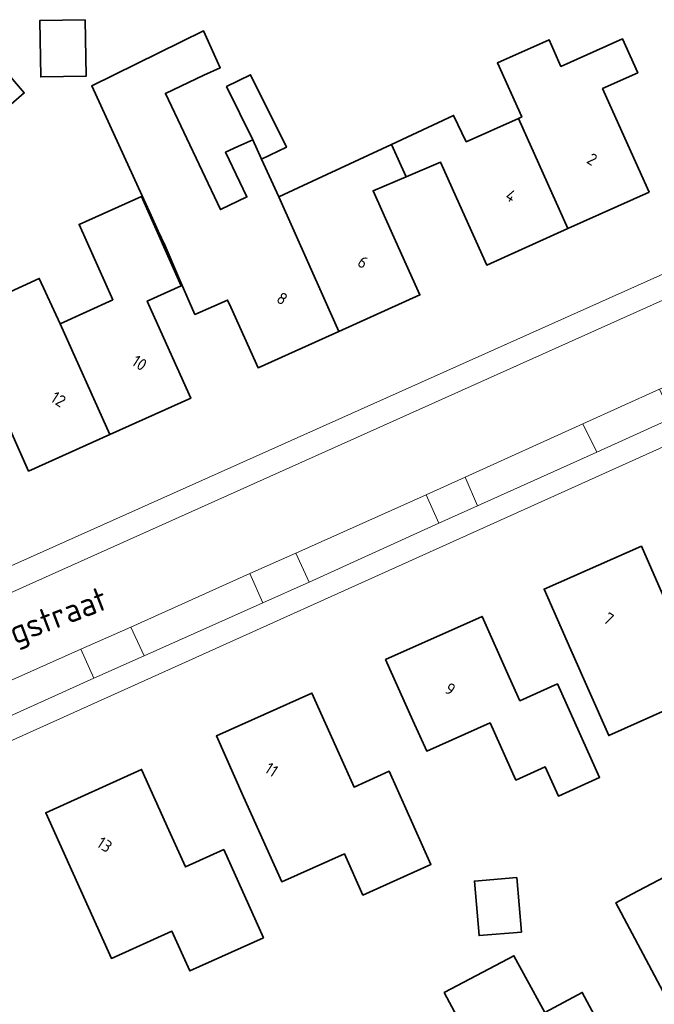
# Model space of a CAD drawing. Extents: x 184422 to 188298, y 343471 to 350189.
# Tile 378 of 513: x 187163 to 187211, y 348801 to 348875. Entities that reach past the tile are written whole.
import ezdxf
from ezdxf.enums import TextEntityAlignment as Align

# ---------------------------------------------------------------- set-up
doc = ezdxf.new("R2010")
doc.units = 0
for name, color, linetype, lineweight in [('B-WA-GR-BEPLANTING_CULTUUR_HEESTERS-GV', 252, 'Continuous', 18), ('B-WA-OG-TERREIN_ERF-GV', 252, 'Continuous', 18), ('B-WA-OG-TOPOGRAFIE-T18', 252, 'Continuous', 18), ('B-WA-VH-VERHARDING_ASFALT-GV', 252, 'Continuous', 18), ('B-WA-VH-VERHARDING_TEGEL-GV', 252, 'Continuous', 18), ('B-WE-OG-BEBOUWING-GV', 250, 'Continuous', 35), ('B-WE-OG-BEBOUWING-T18', 10, 'Continuous', 18)]:
    doc.layers.add(name, color=color, linetype=linetype, lineweight=lineweight)
doc.styles.add('NLCS-ISO-M1000-T18', font='NLCS-ISO.ttf', dxfattribs={"height": 1.8})
doc.styles.add('NLCS-ISO-M500-T18', font='NLCS-ISO.ttf', dxfattribs={"height": 0.9})

msp = doc.modelspace()

# ---------------------------------------------------------------- linework, layer by layer
at = {"layer": 'B-WA-GR-BEPLANTING_CULTUUR_HEESTERS-GV', "flags": 128}
for points in [[(187205.763, 348844.51), (187196.912, 348840.506), (187197.845, 348838.366), (187206.797, 348842.389)], [(187205.763, 348844.51), (187196.912, 348840.506), (187197.845, 348838.366), (187206.797, 348842.389)], [(187205.763, 348844.51), (187196.912, 348840.506), (187197.845, 348838.366), (187206.797, 348842.389)], [(187193.994, 348839.186), (187184.209, 348834.793), (187185.2, 348832.634), (187194.934, 348837.043)], [(187193.994, 348839.186), (187184.209, 348834.793), (187185.2, 348832.634), (187194.934, 348837.043)], [(187193.994, 348839.186), (187184.209, 348834.793), (187185.2, 348832.634), (187194.934, 348837.043)], [(187180.759, 348833.27), (187171.819, 348829.257), (187172.827, 348827.098), (187181.735, 348831.084)], [(187180.759, 348833.27), (187171.819, 348829.257), (187172.827, 348827.098), (187181.735, 348831.084)], [(187180.759, 348833.27), (187171.819, 348829.257), (187172.827, 348827.098), (187181.735, 348831.084)]]:
    msp.add_lwpolyline(points, close=True, dxfattribs=at)
msp.add_lwpolyline([(187149.081, 348820.015), (187150.042, 348816.831), (187169.047, 348825.425), (187168.058, 348827.592), (187161.698, 348824.772)], dxfattribs=at)
msp.add_lwpolyline([(187149.081, 348820.015), (187150.042, 348816.831), (187169.047, 348825.425), (187168.058, 348827.592), (187161.698, 348824.772)], dxfattribs=at)
msp.add_lwpolyline([(187149.081, 348820.015), (187150.042, 348816.831), (187169.047, 348825.425), (187168.058, 348827.592), (187161.698, 348824.772)], dxfattribs=at)
at = {"layer": 'B-WA-OG-TERREIN_ERF-GV', "flags": 128}
for points in [[(187168.885, 348869.884), (187177.267, 348874.019), (187178.527, 348871.239), (187177.298, 348870.682), (187174.409, 348869.312), (187178.541, 348860.601), (187180.528, 348861.543), (187178.936, 348864.896), (187179.839, 348865.325), (187180.975, 348865.84), (187181.638, 348864.376), (187182.928, 348861.552), (187185.833, 348862.894), (187191.391, 348865.49), (187196.046, 348867.664), (187197.007, 348865.692), (187200.913, 348867.446), (187201.166, 348867.56), (187199.347, 348871.61), (187203.215, 348873.347), (187204.111, 348871.349), (187208.732, 348873.424), (187209.879, 348870.871), (187207.233, 348869.683), (187208.678, 348866.471), (187210.729, 348861.911), (187204.637, 348859.17), (187198.545, 348856.43), (187196.494, 348860.99), (187195.07, 348864.155), (187192.484, 348863.06), (187190.001, 348862.009), (187191.469, 348858.745), (187193.52, 348854.185), (187187.422, 348851.442), (187181.369, 348848.72), (187179.318, 348853.28), (187179.081, 348853.807), (187176.628, 348852.724), (187175.41, 348855.481), (187174.388, 348857.865), (187173.868, 348858.987), (187173.34, 348860.141)], [(187168.885, 348869.884), (187177.267, 348874.019), (187178.527, 348871.239), (187177.298, 348870.682), (187174.409, 348869.312), (187178.541, 348860.601), (187180.528, 348861.543), (187178.936, 348864.896), (187179.839, 348865.325), (187180.975, 348865.84), (187181.638, 348864.376), (187182.928, 348861.552), (187185.833, 348862.894), (187191.391, 348865.49), (187196.046, 348867.664), (187197.007, 348865.692), (187200.913, 348867.446), (187201.166, 348867.56), (187199.347, 348871.61), (187203.215, 348873.347), (187204.111, 348871.349), (187208.732, 348873.424), (187209.879, 348870.871), (187207.233, 348869.683), (187208.678, 348866.471), (187210.729, 348861.911), (187204.637, 348859.17), (187198.545, 348856.43), (187196.494, 348860.99), (187195.07, 348864.155), (187192.484, 348863.06), (187190.001, 348862.009), (187191.469, 348858.745), (187193.52, 348854.185), (187187.422, 348851.442), (187181.369, 348848.72), (187179.318, 348853.28), (187179.081, 348853.807), (187176.628, 348852.724), (187175.41, 348855.481), (187174.388, 348857.865), (187173.868, 348858.987), (187173.34, 348860.141)], [(187168.885, 348869.884), (187177.267, 348874.019), (187178.527, 348871.239), (187177.298, 348870.682), (187174.409, 348869.312), (187178.541, 348860.601), (187180.528, 348861.543), (187178.936, 348864.896), (187179.839, 348865.325), (187180.975, 348865.84), (187181.638, 348864.376), (187182.928, 348861.552), (187185.833, 348862.894), (187191.391, 348865.49), (187196.046, 348867.664), (187197.007, 348865.692), (187200.913, 348867.446), (187201.166, 348867.56), (187199.347, 348871.61), (187203.215, 348873.347), (187204.111, 348871.349), (187208.732, 348873.424), (187209.879, 348870.871), (187207.233, 348869.683), (187208.678, 348866.471), (187210.729, 348861.911), (187204.637, 348859.17), (187198.545, 348856.43), (187196.494, 348860.99), (187195.07, 348864.155), (187192.484, 348863.06), (187190.001, 348862.009), (187191.469, 348858.745), (187193.52, 348854.185), (187187.422, 348851.442), (187181.369, 348848.72), (187179.318, 348853.28), (187179.081, 348853.807), (187176.628, 348852.724), (187175.41, 348855.481), (187174.388, 348857.865), (187173.868, 348858.987), (187173.34, 348860.141)], [(187194.038, 348819.938), (187193, 348822.247), (187190.95, 348826.807), (187198.185, 348830.06), (187200.235, 348825.5), (187201.033, 348823.725), (187203.849, 348824.99), (187207.009, 348817.961), (187203.917, 348816.571), (187202.935, 348818.756), (187200.727, 348817.763), (187198.789, 348822.075)], [(187194.038, 348819.938), (187193, 348822.247), (187190.95, 348826.807), (187198.185, 348830.06), (187200.235, 348825.5), (187201.033, 348823.725), (187203.849, 348824.99), (187207.009, 348817.961), (187203.917, 348816.571), (187202.935, 348818.756), (187200.727, 348817.763), (187198.789, 348822.075)], [(187194.038, 348819.938), (187193, 348822.247), (187190.95, 348826.807), (187198.185, 348830.06), (187200.235, 348825.5), (187201.033, 348823.725), (187203.849, 348824.99), (187207.009, 348817.961), (187203.917, 348816.571), (187202.935, 348818.756), (187200.727, 348817.763), (187198.789, 348822.075)], [(187188.576, 348817.242), (187191.212, 348818.426), (187194.352, 348811.433), (187189.242, 348809.139), (187187.849, 348812.24), (187183.153, 348810.131), (187180.284, 348816.52), (187178.236, 348821.081), (187185.407, 348824.3), (187187.455, 348819.739)], [(187188.576, 348817.242), (187191.212, 348818.426), (187194.352, 348811.433), (187189.242, 348809.139), (187187.849, 348812.24), (187183.153, 348810.131), (187180.284, 348816.52), (187178.236, 348821.081), (187185.407, 348824.3), (187187.455, 348819.739)], [(187188.576, 348817.242), (187191.212, 348818.426), (187194.352, 348811.433), (187189.242, 348809.139), (187187.849, 348812.24), (187183.153, 348810.131), (187180.284, 348816.52), (187178.236, 348821.081), (187185.407, 348824.3), (187187.455, 348819.739)], [(187175.924, 348811.251), (187178.791, 348812.545), (187181.777, 348805.932), (187176.247, 348803.435), (187174.897, 348806.423), (187170.361, 348804.374), (187167.479, 348810.755), (187165.421, 348815.312), (187172.621, 348818.564), (187174.679, 348814.007)], [(187175.924, 348811.251), (187178.791, 348812.545), (187181.777, 348805.932), (187176.247, 348803.435), (187174.897, 348806.423), (187170.361, 348804.374), (187167.479, 348810.755), (187165.421, 348815.312), (187172.621, 348818.564), (187174.679, 348814.007)], [(187175.924, 348811.251), (187178.791, 348812.545), (187181.777, 348805.932), (187176.247, 348803.435), (187174.897, 348806.423), (187170.361, 348804.374), (187167.479, 348810.755), (187165.421, 348815.312), (187172.621, 348818.564), (187174.679, 348814.007)], [(187225.365, 348800.523), (187218.291, 348796.721), (187215.56, 348801.826), (187212.633, 348800.274), (187210.291, 348804.691), (187208.241, 348808.558), (187209.434, 348809.19), (187213.955, 348811.582), (187214.402, 348810.767), (187217.005, 348805.858), (187221.279, 348808.125), (187222.998, 348804.927)], [(187225.365, 348800.523), (187218.291, 348796.721), (187215.56, 348801.826), (187212.633, 348800.274), (187210.291, 348804.691), (187208.241, 348808.558), (187209.434, 348809.19), (187213.955, 348811.582), (187214.402, 348810.767), (187217.005, 348805.858), (187221.279, 348808.125), (187222.998, 348804.927)], [(187225.365, 348800.523), (187218.291, 348796.721), (187215.56, 348801.826), (187212.633, 348800.274), (187210.291, 348804.691), (187208.241, 348808.558), (187209.434, 348809.19), (187213.955, 348811.582), (187214.402, 348810.767), (187217.005, 348805.858), (187221.279, 348808.125), (187222.998, 348804.927)], [(187200.577, 348804.579), (187202.895, 348800.323), (187205.715, 348801.831), (187208.262, 348797.069), (187210.62, 348792.66), (187207.71, 348791.104), (187207.333, 348791.809), (187204.82, 348790.465), (187202.297, 348795.183), (187199.652, 348793.768), (187197.293, 348798.177), (187195.349, 348801.811), (187198.237, 348803.356)], [(187200.577, 348804.579), (187202.895, 348800.323), (187205.715, 348801.831), (187208.262, 348797.069), (187210.62, 348792.66), (187207.71, 348791.104), (187207.333, 348791.809), (187204.82, 348790.465), (187202.297, 348795.183), (187199.652, 348793.768), (187197.293, 348798.177), (187195.349, 348801.811), (187198.237, 348803.356)], [(187200.577, 348804.579), (187202.895, 348800.323), (187205.715, 348801.831), (187208.262, 348797.069), (187210.62, 348792.66), (187207.71, 348791.104), (187207.333, 348791.809), (187204.82, 348790.465), (187202.297, 348795.183), (187199.652, 348793.768), (187197.293, 348798.177), (187195.349, 348801.811), (187198.237, 348803.356)]]:
    msp.add_lwpolyline(points, close=True, dxfattribs=at)
for points in [[(187158.044, 348831.719), (187241.841, 348869.207)], [(187158.044, 348831.719), (187241.841, 348869.207)], [(187158.044, 348831.719), (187241.841, 348869.207)], [(187156.471, 348851.554), (187164.937, 348855.428), (187166.498, 348852.018), (187170.463, 348853.832), (187167.928, 348859.479), (187172.607, 348861.579), (187175.592, 348854.86), (187173.045, 348853.729), (187174.272, 348850.992), (187176.318, 348846.43), (187170.23, 348843.699), (187164.143, 348840.969), (187162.097, 348845.531)], [(187156.471, 348851.554), (187164.937, 348855.428), (187166.498, 348852.018), (187170.463, 348853.832), (187167.928, 348859.479), (187172.607, 348861.579), (187175.592, 348854.86), (187173.045, 348853.729), (187174.272, 348850.992), (187176.318, 348846.43), (187170.23, 348843.699), (187164.143, 348840.969), (187162.097, 348845.531)], [(187156.471, 348851.554), (187164.937, 348855.428), (187166.498, 348852.018), (187170.463, 348853.832), (187167.928, 348859.479), (187172.607, 348861.579), (187175.592, 348854.86), (187173.045, 348853.729), (187174.272, 348850.992), (187176.318, 348846.43), (187170.23, 348843.699), (187164.143, 348840.969), (187162.097, 348845.531)], [(187245.94, 348860.5), (187221.124, 348849.33), (187221.956, 348847.367), (187147.403, 348813.785), (187121.866, 348809.468), (187106.917, 348808.62), (187094.169, 348809.095), (187091.942, 348809.178), (187088.727, 348806.234), (187087.884, 348768.833), (187093.58, 348765.515), (187117.608, 348758.071), (187128.016, 348754.846), (187140.752, 348750.9), (187141.102, 348752.06)], [(187245.94, 348860.5), (187221.124, 348849.33), (187221.956, 348847.367), (187147.403, 348813.785), (187121.866, 348809.468), (187106.917, 348808.62), (187094.169, 348809.095), (187091.942, 348809.178), (187088.727, 348806.234), (187087.884, 348768.833), (187093.58, 348765.515), (187117.608, 348758.071), (187128.016, 348754.846), (187140.752, 348750.9), (187141.102, 348752.06)], [(187245.94, 348860.5), (187221.124, 348849.33), (187221.956, 348847.367), (187147.403, 348813.785), (187121.866, 348809.468), (187106.917, 348808.62), (187094.169, 348809.095), (187091.942, 348809.178), (187088.727, 348806.234), (187087.884, 348768.833), (187093.58, 348765.515), (187117.608, 348758.071), (187128.016, 348754.846), (187140.752, 348750.9), (187141.102, 348752.06)], [(187214.308, 348824.068), (187207.695, 348821.107), (187204.862, 348827.536), (187202.846, 348832.111), (187210.149, 348835.329), (187212.165, 348830.754)], [(187214.308, 348824.068), (187207.695, 348821.107), (187204.862, 348827.536), (187202.846, 348832.111), (187210.149, 348835.329), (187212.165, 348830.754)], [(187214.308, 348824.068), (187207.695, 348821.107), (187204.862, 348827.536), (187202.846, 348832.111), (187210.149, 348835.329), (187212.165, 348830.754)]]:
    msp.add_lwpolyline(points, dxfattribs=at)
at = {"layer": 'B-WA-VH-VERHARDING_ASFALT-GV', "flags": 128}
for points in [[(187242.5, 348867.596), (187158.807, 348830.044)], [(187242.5, 348867.596), (187158.807, 348830.044)], [(187242.5, 348867.596), (187158.807, 348830.044)], [(187161.698, 348824.772), (187168.058, 348827.592), (187171.819, 348829.257), (187180.759, 348833.27), (187184.209, 348834.793), (187193.994, 348839.186), (187196.912, 348840.506), (187205.763, 348844.51), (187211.515, 348847.118), (187218.84, 348850.293), (187220.365, 348850.981), (187245.261, 348862.219)], [(187161.698, 348824.772), (187168.058, 348827.592), (187171.819, 348829.257), (187180.759, 348833.27), (187184.209, 348834.793), (187193.994, 348839.186), (187196.912, 348840.506), (187205.763, 348844.51), (187211.515, 348847.118), (187218.84, 348850.293), (187220.365, 348850.981), (187245.261, 348862.219)], [(187161.698, 348824.772), (187168.058, 348827.592), (187171.819, 348829.257), (187180.759, 348833.27), (187184.209, 348834.793), (187193.994, 348839.186), (187196.912, 348840.506), (187205.763, 348844.51), (187211.515, 348847.118), (187218.84, 348850.293), (187220.365, 348850.981), (187245.261, 348862.219)], [(187147.403, 348813.785), (187221.956, 348847.367), (187221.124, 348849.33), (187220.365, 348850.981), (187218.84, 348850.293), (187219.768, 348848.215), (187212.492, 348844.959), (187206.797, 348842.389), (187197.845, 348838.366), (187194.934, 348837.043), (187185.2, 348832.634), (187181.735, 348831.084), (187172.827, 348827.098), (187169.047, 348825.425), (187150.042, 348816.831)], [(187147.403, 348813.785), (187221.956, 348847.367), (187221.124, 348849.33), (187220.365, 348850.981), (187218.84, 348850.293), (187219.768, 348848.215), (187212.492, 348844.959), (187206.797, 348842.389), (187197.845, 348838.366), (187194.934, 348837.043), (187185.2, 348832.634), (187181.735, 348831.084), (187172.827, 348827.098), (187169.047, 348825.425), (187150.042, 348816.831)], [(187147.403, 348813.785), (187221.956, 348847.367), (187221.124, 348849.33), (187220.365, 348850.981), (187218.84, 348850.293), (187219.768, 348848.215), (187212.492, 348844.959), (187206.797, 348842.389), (187197.845, 348838.366), (187194.934, 348837.043), (187185.2, 348832.634), (187181.735, 348831.084), (187172.827, 348827.098), (187169.047, 348825.425), (187150.042, 348816.831)]]:
    msp.add_lwpolyline(points, dxfattribs=at)
at = {"layer": 'B-WA-VH-VERHARDING_TEGEL-GV', "flags": 128}
for points in [[(187241.841, 348869.207), (187158.044, 348831.719)], [(187241.841, 348869.207), (187158.044, 348831.719)], [(187241.841, 348869.207), (187158.044, 348831.719)], [(187158.807, 348830.044), (187242.5, 348867.596)], [(187158.807, 348830.044), (187242.5, 348867.596)], [(187158.807, 348830.044), (187242.5, 348867.596)]]:
    msp.add_lwpolyline(points, dxfattribs=at)
for points in [[(187211.515, 348847.118), (187205.763, 348844.51), (187206.797, 348842.389), (187212.492, 348844.959)], [(187211.515, 348847.118), (187205.763, 348844.51), (187206.797, 348842.389), (187212.492, 348844.959)], [(187211.515, 348847.118), (187205.763, 348844.51), (187206.797, 348842.389), (187212.492, 348844.959)], [(187196.912, 348840.506), (187193.994, 348839.186), (187194.934, 348837.043), (187197.845, 348838.366)], [(187196.912, 348840.506), (187193.994, 348839.186), (187194.934, 348837.043), (187197.845, 348838.366)], [(187196.912, 348840.506), (187193.994, 348839.186), (187194.934, 348837.043), (187197.845, 348838.366)], [(187184.209, 348834.793), (187180.759, 348833.27), (187181.735, 348831.084), (187185.2, 348832.634)], [(187184.209, 348834.793), (187180.759, 348833.27), (187181.735, 348831.084), (187185.2, 348832.634)], [(187184.209, 348834.793), (187180.759, 348833.27), (187181.735, 348831.084), (187185.2, 348832.634)], [(187171.819, 348829.257), (187168.058, 348827.592), (187169.047, 348825.425), (187172.827, 348827.098)], [(187171.819, 348829.257), (187168.058, 348827.592), (187169.047, 348825.425), (187172.827, 348827.098)], [(187171.819, 348829.257), (187168.058, 348827.592), (187169.047, 348825.425), (187172.827, 348827.098)]]:
    msp.add_lwpolyline(points, close=True, dxfattribs=at)
at = {"layer": 'B-WE-OG-BEBOUWING-GV', "flags": 128}
for points in [[(187168.395, 348874.853), (187164.977, 348874.789), (187165.055, 348870.559), (187168.473, 348870.623)], [(187168.395, 348874.853), (187164.977, 348874.789), (187165.055, 348870.559), (187168.473, 348870.623)], [(187168.395, 348874.853), (187164.977, 348874.789), (187165.055, 348870.559), (187168.473, 348870.623)], [(187175.41, 348855.481), (187176.628, 348852.724), (187179.081, 348853.807), (187179.318, 348853.28), (187181.369, 348848.72), (187187.422, 348851.442), (187182.928, 348861.552), (187181.638, 348864.376), (187180.975, 348865.84), (187179.839, 348865.325), (187178.936, 348864.896), (187180.528, 348861.543), (187178.541, 348860.601), (187174.409, 348869.312), (187177.298, 348870.682), (187178.527, 348871.239), (187177.267, 348874.019), (187168.885, 348869.884), (187173.34, 348860.141), (187173.868, 348858.987), (187174.388, 348857.865)], [(187175.41, 348855.481), (187176.628, 348852.724), (187179.081, 348853.807), (187179.318, 348853.28), (187181.369, 348848.72), (187187.422, 348851.442), (187182.928, 348861.552), (187181.638, 348864.376), (187180.975, 348865.84), (187179.839, 348865.325), (187178.936, 348864.896), (187180.528, 348861.543), (187178.541, 348860.601), (187174.409, 348869.312), (187177.298, 348870.682), (187178.527, 348871.239), (187177.267, 348874.019), (187168.885, 348869.884), (187173.34, 348860.141), (187173.868, 348858.987), (187174.388, 348857.865)], [(187175.41, 348855.481), (187176.628, 348852.724), (187179.081, 348853.807), (187179.318, 348853.28), (187181.369, 348848.72), (187187.422, 348851.442), (187182.928, 348861.552), (187181.638, 348864.376), (187180.975, 348865.84), (187179.839, 348865.325), (187178.936, 348864.896), (187180.528, 348861.543), (187178.541, 348860.601), (187174.409, 348869.312), (187177.298, 348870.682), (187178.527, 348871.239), (187177.267, 348874.019), (187168.885, 348869.884), (187173.34, 348860.141), (187173.868, 348858.987), (187174.388, 348857.865)], [(187200.913, 348867.446), (187204.637, 348859.17), (187210.729, 348861.911), (187208.678, 348866.471), (187207.233, 348869.683), (187209.879, 348870.871), (187208.732, 348873.424), (187204.111, 348871.349), (187203.215, 348873.347), (187199.347, 348871.61), (187201.166, 348867.56)], [(187200.913, 348867.446), (187204.637, 348859.17), (187210.729, 348861.911), (187208.678, 348866.471), (187207.233, 348869.683), (187209.879, 348870.871), (187208.732, 348873.424), (187204.111, 348871.349), (187203.215, 348873.347), (187199.347, 348871.61), (187201.166, 348867.56)], [(187200.913, 348867.446), (187204.637, 348859.17), (187210.729, 348861.911), (187208.678, 348866.471), (187207.233, 348869.683), (187209.879, 348870.871), (187208.732, 348873.424), (187204.111, 348871.349), (187203.215, 348873.347), (187199.347, 348871.61), (187201.166, 348867.56)], [(187161.789, 348871.705), (187158.825, 348869.15), (187160.845, 348866.806), (187163.809, 348869.361)], [(187161.789, 348871.705), (187158.825, 348869.15), (187160.845, 348866.806), (187163.809, 348869.361)], [(187161.789, 348871.705), (187158.825, 348869.15), (187160.845, 348866.806), (187163.809, 348869.361)], [(187181.638, 348864.376), (187183.492, 348865.278), (187180.805, 348870.724), (187179.004, 348869.836), (187180.975, 348865.84)], [(187181.638, 348864.376), (187183.492, 348865.278), (187180.805, 348870.724), (187179.004, 348869.836), (187180.975, 348865.84)], [(187181.638, 348864.376), (187183.492, 348865.278), (187180.805, 348870.724), (187179.004, 348869.836), (187180.975, 348865.84)], [(187191.391, 348865.49), (187192.484, 348863.06), (187195.07, 348864.155), (187196.494, 348860.99), (187198.545, 348856.43), (187204.637, 348859.17), (187200.913, 348867.446), (187197.007, 348865.692), (187196.046, 348867.664)], [(187191.391, 348865.49), (187192.484, 348863.06), (187195.07, 348864.155), (187196.494, 348860.99), (187198.545, 348856.43), (187204.637, 348859.17), (187200.913, 348867.446), (187197.007, 348865.692), (187196.046, 348867.664)], [(187191.391, 348865.49), (187192.484, 348863.06), (187195.07, 348864.155), (187196.494, 348860.99), (187198.545, 348856.43), (187204.637, 348859.17), (187200.913, 348867.446), (187197.007, 348865.692), (187196.046, 348867.664)], [(187192.484, 348863.06), (187191.391, 348865.49), (187185.833, 348862.894), (187182.928, 348861.552), (187187.422, 348851.442), (187193.52, 348854.185), (187191.469, 348858.745), (187190.001, 348862.009)], [(187192.484, 348863.06), (187191.391, 348865.49), (187185.833, 348862.894), (187182.928, 348861.552), (187187.422, 348851.442), (187193.52, 348854.185), (187191.469, 348858.745), (187190.001, 348862.009)], [(187192.484, 348863.06), (187191.391, 348865.49), (187185.833, 348862.894), (187182.928, 348861.552), (187187.422, 348851.442), (187193.52, 348854.185), (187191.469, 348858.745), (187190.001, 348862.009)], [(187174.272, 348850.992), (187173.045, 348853.729), (187175.592, 348854.86), (187172.607, 348861.579), (187167.928, 348859.479), (187170.463, 348853.832), (187166.498, 348852.018), (187170.23, 348843.699), (187176.318, 348846.43)], [(187174.272, 348850.992), (187173.045, 348853.729), (187175.592, 348854.86), (187172.607, 348861.579), (187167.928, 348859.479), (187170.463, 348853.832), (187166.498, 348852.018), (187170.23, 348843.699), (187176.318, 348846.43)], [(187174.272, 348850.992), (187173.045, 348853.729), (187175.592, 348854.86), (187172.607, 348861.579), (187167.928, 348859.479), (187170.463, 348853.832), (187166.498, 348852.018), (187170.23, 348843.699), (187176.318, 348846.43)], [(187156.471, 348851.554), (187158.121, 348847.699), (187160.643, 348848.773), (187162.097, 348845.531), (187164.143, 348840.969), (187170.23, 348843.699), (187166.498, 348852.018), (187164.937, 348855.428)], [(187156.471, 348851.554), (187158.121, 348847.699), (187160.643, 348848.773), (187162.097, 348845.531), (187164.143, 348840.969), (187170.23, 348843.699), (187166.498, 348852.018), (187164.937, 348855.428)], [(187156.471, 348851.554), (187158.121, 348847.699), (187160.643, 348848.773), (187162.097, 348845.531), (187164.143, 348840.969), (187170.23, 348843.699), (187166.498, 348852.018), (187164.937, 348855.428)], [(187210.149, 348835.329), (187202.846, 348832.111), (187204.862, 348827.536), (187207.695, 348821.107), (187214.308, 348824.068), (187215.672, 348821.275), (187218.607, 348815.263), (187221.423, 348817.254), (187219.798, 348821.205), (187215.432, 348830.827), (187212.669, 348829.609), (187212.165, 348830.754)], [(187210.149, 348835.329), (187202.846, 348832.111), (187204.862, 348827.536), (187207.695, 348821.107), (187214.308, 348824.068), (187215.672, 348821.275), (187218.607, 348815.263), (187221.423, 348817.254), (187219.798, 348821.205), (187215.432, 348830.827), (187212.669, 348829.609), (187212.165, 348830.754)], [(187210.149, 348835.329), (187202.846, 348832.111), (187204.862, 348827.536), (187207.695, 348821.107), (187214.308, 348824.068), (187215.672, 348821.275), (187218.607, 348815.263), (187221.423, 348817.254), (187219.798, 348821.205), (187215.432, 348830.827), (187212.669, 348829.609), (187212.165, 348830.754)], [(187198.789, 348822.075), (187200.727, 348817.763), (187202.935, 348818.756), (187203.917, 348816.571), (187207.009, 348817.961), (187203.849, 348824.99), (187201.033, 348823.725), (187200.235, 348825.5), (187198.185, 348830.06), (187190.95, 348826.807), (187193, 348822.247), (187194.038, 348819.938)], [(187198.789, 348822.075), (187200.727, 348817.763), (187202.935, 348818.756), (187203.917, 348816.571), (187207.009, 348817.961), (187203.849, 348824.99), (187201.033, 348823.725), (187200.235, 348825.5), (187198.185, 348830.06), (187190.95, 348826.807), (187193, 348822.247), (187194.038, 348819.938)], [(187198.789, 348822.075), (187200.727, 348817.763), (187202.935, 348818.756), (187203.917, 348816.571), (187207.009, 348817.961), (187203.849, 348824.99), (187201.033, 348823.725), (187200.235, 348825.5), (187198.185, 348830.06), (187190.95, 348826.807), (187193, 348822.247), (187194.038, 348819.938)], [(187187.455, 348819.739), (187185.407, 348824.3), (187178.236, 348821.081), (187180.284, 348816.52), (187183.153, 348810.131), (187187.849, 348812.24), (187189.242, 348809.139), (187194.352, 348811.433), (187191.212, 348818.426), (187188.576, 348817.242)], [(187187.455, 348819.739), (187185.407, 348824.3), (187178.236, 348821.081), (187180.284, 348816.52), (187183.153, 348810.131), (187187.849, 348812.24), (187189.242, 348809.139), (187194.352, 348811.433), (187191.212, 348818.426), (187188.576, 348817.242)], [(187187.455, 348819.739), (187185.407, 348824.3), (187178.236, 348821.081), (187180.284, 348816.52), (187183.153, 348810.131), (187187.849, 348812.24), (187189.242, 348809.139), (187194.352, 348811.433), (187191.212, 348818.426), (187188.576, 348817.242)], [(187174.679, 348814.007), (187172.621, 348818.564), (187165.421, 348815.312), (187167.479, 348810.755), (187170.361, 348804.374), (187174.897, 348806.423), (187176.247, 348803.435), (187181.777, 348805.932), (187178.791, 348812.545), (187175.924, 348811.251)], [(187174.679, 348814.007), (187172.621, 348818.564), (187165.421, 348815.312), (187167.479, 348810.755), (187170.361, 348804.374), (187174.897, 348806.423), (187176.247, 348803.435), (187181.777, 348805.932), (187178.791, 348812.545), (187175.924, 348811.251)], [(187174.679, 348814.007), (187172.621, 348818.564), (187165.421, 348815.312), (187167.479, 348810.755), (187170.361, 348804.374), (187174.897, 348806.423), (187176.247, 348803.435), (187181.777, 348805.932), (187178.791, 348812.545), (187175.924, 348811.251)], [(187222.998, 348804.927), (187221.279, 348808.125), (187217.005, 348805.858), (187214.402, 348810.767), (187213.955, 348811.582), (187209.434, 348809.19), (187208.241, 348808.558), (187210.291, 348804.691), (187212.633, 348800.274), (187215.56, 348801.826), (187218.291, 348796.721), (187225.365, 348800.523)], [(187222.998, 348804.927), (187221.279, 348808.125), (187217.005, 348805.858), (187214.402, 348810.767), (187213.955, 348811.582), (187209.434, 348809.19), (187208.241, 348808.558), (187210.291, 348804.691), (187212.633, 348800.274), (187215.56, 348801.826), (187218.291, 348796.721), (187225.365, 348800.523)], [(187222.998, 348804.927), (187221.279, 348808.125), (187217.005, 348805.858), (187214.402, 348810.767), (187213.955, 348811.582), (187209.434, 348809.19), (187208.241, 348808.558), (187210.291, 348804.691), (187212.633, 348800.274), (187215.56, 348801.826), (187218.291, 348796.721), (187225.365, 348800.523)], [(187200.809, 348810.452), (187197.619, 348810.186), (187197.96, 348806.093), (187201.149, 348806.358)], [(187200.809, 348810.452), (187197.619, 348810.186), (187197.96, 348806.093), (187201.149, 348806.358)], [(187200.809, 348810.452), (187197.619, 348810.186), (187197.96, 348806.093), (187201.149, 348806.358)], [(187198.237, 348803.356), (187195.349, 348801.811), (187197.293, 348798.177), (187199.652, 348793.768), (187202.297, 348795.183), (187204.82, 348790.465), (187207.333, 348791.809), (187207.71, 348791.104), (187210.62, 348792.66), (187208.262, 348797.069), (187205.715, 348801.831), (187202.895, 348800.323), (187200.577, 348804.579)], [(187198.237, 348803.356), (187195.349, 348801.811), (187197.293, 348798.177), (187199.652, 348793.768), (187202.297, 348795.183), (187204.82, 348790.465), (187207.333, 348791.809), (187207.71, 348791.104), (187210.62, 348792.66), (187208.262, 348797.069), (187205.715, 348801.831), (187202.895, 348800.323), (187200.577, 348804.579)], [(187198.237, 348803.356), (187195.349, 348801.811), (187197.293, 348798.177), (187199.652, 348793.768), (187202.297, 348795.183), (187204.82, 348790.465), (187207.333, 348791.809), (187207.71, 348791.104), (187210.62, 348792.66), (187208.262, 348797.069), (187205.715, 348801.831), (187202.895, 348800.323), (187200.577, 348804.579)]]:
    msp.add_lwpolyline(points, close=True, dxfattribs=at)

# ---------------------------------------------------------------- texts
at = {"layer": 'B-WA-OG-TOPOGRAFIE-T18', "style": 'NLCS-ISO-M1000-T18'}
msp.add_text('Burgemeester Minkenbergstraat', height=1.8, rotation=21, dxfattribs=at).set_placement((187154.079, 348825.144), align=Align.MIDDLE)
msp.add_text('Burgemeester Minkenbergstraat', height=1.8, rotation=21, dxfattribs=at).set_placement((187154.079, 348825.144), align=Align.MIDDLE)
msp.add_text('Burgemeester Minkenbergstraat', height=1.8, rotation=21, dxfattribs=at).set_placement((187154.079, 348825.144), align=Align.MIDDLE)
at = {"layer": 'B-WE-OG-BEBOUWING-T18', "style": 'NLCS-ISO-M500-T18'}
for s, p in [('2', (187206.454, 348864.374)), ('2', (187206.454, 348864.374)), ('2', (187206.454, 348864.374)), ('4', (187200.362, 348861.633)), ('4', (187200.362, 348861.633)), ('4', (187200.362, 348861.633)), ('6', (187189.247, 348856.649)), ('6', (187189.247, 348856.649)), ('6', (187189.247, 348856.649)), ('8', (187183.178, 348853.919)), ('8', (187183.178, 348853.919)), ('8', (187183.178, 348853.919)), ('10', (187172.461, 348849.084)), ('10', (187172.461, 348849.084)), ('10', (187172.461, 348849.084)), ('12', (187166.373, 348846.353)), ('12', (187166.373, 348846.353)), ('12', (187166.373, 348846.353)), ('7', (187207.696, 348829.877)), ('7', (187207.696, 348829.877)), ('7', (187207.696, 348829.877)), ('9', (187195.795, 348824.6)), ('9', (187195.795, 348824.6)), ('9', (187195.795, 348824.6)), ('11', (187182.379, 348818.556)), ('11', (187182.379, 348818.556)), ('11', (187182.379, 348818.556)), ('13', (187169.846, 348812.921)), ('13', (187169.846, 348812.921)), ('13', (187169.846, 348812.921))]:
    msp.add_text(s, height=0.9, rotation=327.1, dxfattribs=at).set_placement(p, align=Align.MIDDLE)

doc.saveas('drawing.dxf')
